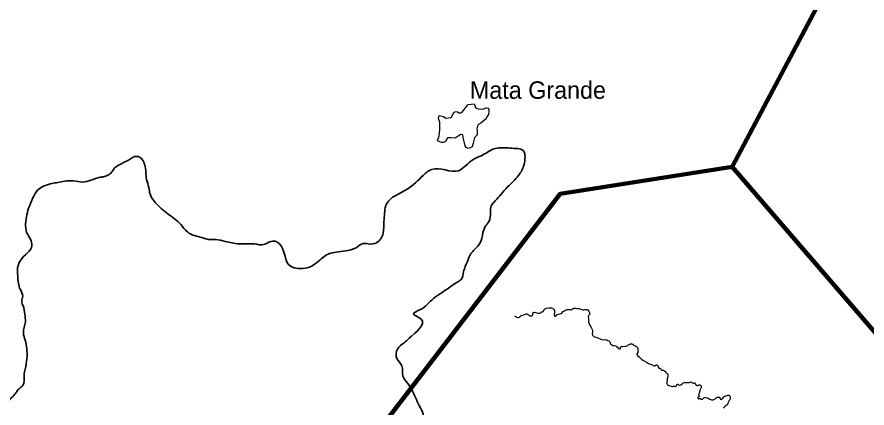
# Model space of a CAD drawing. Extents: x 553962 to 842807, y 8883888 to 9032388.
# Drawn here: x 626649 to 651025, y 8983601 to 8994810 of the extents above; entities that cross this region are included whole.
import ezdxf

# ---------------------------------------------------------------- set-up
doc = ezdxf.new("R2010")
doc.units = 0
doc.header["$LTSCALE"] = 150
for name, color, linetype, lineweight in [('20', 7, 'Continuous', 35), ('21', 7, 'Continuous', 25), ('24', 7, 'Continuous', 25), ('9', 7, 'Continuous', 90)]:
    doc.layers.add(name, color=color, linetype=linetype, lineweight=lineweight)
doc.layers.add('41', color=7, linetype='Continuous')

msp = doc.modelspace()

# ---------------------------------------------------------------- linework, layer by layer
at = {"layer": '20'}
for points in [[(637714.5, 8983039.4), (638153.7, 8983180.2), (638252.8, 8983223.7), (638283.5, 8983282.6), (638294.4, 8983410.5), (638182, 8983671.5), (638076.9, 8983904.4), (637846.2, 8984313.8), (637718.2, 8984513.3), (637684.5, 8984805.1), (637546.4, 8985017.4), (637563.2, 8985291.2), (637749.2, 8985467.8), (637891.9, 8985598.3), (638237.2, 8986148.5), (638022.7, 8986299.5), (638223.7, 8986424.9), (638542, 8986696.2), (639010.2, 8987026.3), (639259.5, 8987200.3), (639384.2, 8987287.4), (639456.5, 8987510), (639505.5, 8987655.9), (639610.9, 8987914.3), (639646.8, 8987993.7), (639856, 8988226.5), (639976.5, 8988464.5), (640067.1, 8988784.4), (640187.2, 8988958.4), (640229.2, 8989204.1), (640250.6, 8989398.5), (640360.4, 8989536.7), (640707.3, 8989928.3), (640916.3, 8990135.6), (641056.7, 8990301.9), (641200.6, 8990632), (641139.4, 8991003.1), (640964.8, 8991038.9), (640731.8, 8991054.2), (640321.1, 8991026), (639967.8, 8990834), (639718.8, 8990718.8), (639309, 8990404.1), (638544, 8990442.3), (638294.6, 8990265.7), (638085.6, 8990063.6), (637422.1, 8989641.8)], [(637422.1, 8989641.8), (638085.6, 8990063.6), (638294.6, 8990265.7), (638544, 8990442.3), (639309, 8990404.1), (639718.8, 8990718.8), (639967.8, 8990834), (640321.1, 8991026), (640731.8, 8991054.2), (640964.8, 8991038.9), (641139.4, 8991003.1), (641200.6, 8990632), (641056.7, 8990301.9), (640916.3, 8990135.6), (640707.3, 8989928.3), (640360.4, 8989536.7), (640250.6, 8989398.5), (640229.2, 8989204.1), (640187.2, 8988958.4), (640067.1, 8988784.4), (639976.5, 8988464.5), (639856, 8988226.5), (639646.8, 8987993.7), (639610.9, 8987914.3), (639505.5, 8987655.9), (639456.5, 8987510), (639384.2, 8987287.4), (639259.5, 8987200.3), (639010.2, 8987026.3), (638542, 8986696.2), (638223.7, 8986424.9), (638022.7, 8986299.5), (638237.2, 8986148.5), (637891.9, 8985598.3), (637749.2, 8985467.8), (637563.2, 8985291.2), (637546.4, 8985017.4), (637684.5, 8984805.1), (637718.2, 8984513.3), (637846.2, 8984313.8), (638076.9, 8983904.4), (638182, 8983671.5), (638294.4, 8983410.5), (638283.5, 8983282.6), (638252.8, 8983223.7), (638153.7, 8983180.2), (637714.5, 8983039.4)], [(637422.1, 8989641.8), (638085.6, 8990063.6), (638294.6, 8990265.7), (638544, 8990442.3), (639309, 8990404.1), (639718.8, 8990718.8), (639967.8, 8990834), (640321.1, 8991026), (640731.8, 8991054.2), (640964.8, 8991038.9), (641139.4, 8991003.1), (641200.6, 8990632), (641056.7, 8990301.9), (640916.3, 8990135.6), (640707.3, 8989928.3), (640360.4, 8989536.7), (640250.6, 8989398.5), (640229.2, 8989204.1), (640187.2, 8988958.4), (640067.1, 8988784.4), (639976.5, 8988464.5), (639856, 8988226.5), (639646.8, 8987993.7), (639610.9, 8987914.3), (639505.5, 8987655.9), (639456.5, 8987510), (639384.2, 8987287.4), (639259.5, 8987200.3), (639010.2, 8987026.3), (638542, 8986696.2), (638223.7, 8986424.9), (638022.7, 8986299.5), (638237.2, 8986148.5), (637891.9, 8985598.3), (637749.2, 8985467.8), (637563.2, 8985291.2), (637546.4, 8985017.4), (637684.5, 8984805.1), (637718.2, 8984513.3), (637846.2, 8984313.8), (638076.9, 8983904.4), (638182, 8983671.5), (638294.4, 8983410.5), (638283.5, 8983282.6), (638252.8, 8983223.7), (638153.7, 8983180.2), (637714.5, 8983039.4)], [(637422.1, 8989641.8), (637221.7, 8989395.5), (637190.3, 8989183.3), (637171.6, 8988946), (637148.5, 8988612.7), (636963.5, 8988338.8), (636716.3, 8988306.6), (636577.5, 8988315.7), (636373.8, 8988195.5), (636069, 8988107.4), (635799.1, 8988067.5), (635612.6, 8988028.2), (635296, 8987808.8), (635102.5, 8987671.1), (634908.6, 8987606.5), (634641, 8987612), (634481.6, 8987671.4), (634338.5, 8987950.4), (634129, 8988344.9), (634027.8, 8988384.5), (633670, 8988278.3), (633523.5, 8988294.9), (633018.7, 8988306.2), (632621.9, 8988376.3), (632341.4, 8988427.2), (632134.4, 8988435.7), (631873.9, 8988511.9), (631727.3, 8988548.6), (631537.4, 8988648.1), (631344.2, 8988861.1), (630971.2, 8989168.6), (630615.7, 8989494), (630465.2, 8989737.6), (630428.7, 8989921.5), (630366.7, 8990150.6), (630313.5, 8990571.6), (630239.3, 8990725), (630130.2, 8990807.4), (630021.7, 8990806.6), (629901, 8990740), (629684.6, 8990627.4), (629440.7, 8990481.7)], [(629440.7, 8990481.7), (629684.6, 8990627.4), (629901, 8990740), (630021.7, 8990806.6), (630130.2, 8990807.4), (630239.3, 8990725), (630313.5, 8990571.6), (630366.7, 8990150.6), (630428.7, 8989921.5), (630465.2, 8989737.6), (630615.7, 8989494), (630971.2, 8989168.6), (631344.2, 8988861.1), (631537.4, 8988648.1), (631727.3, 8988548.6), (631873.9, 8988511.9), (632134.4, 8988435.7), (632341.4, 8988427.2), (632621.9, 8988376.3), (633018.7, 8988306.2), (633523.5, 8988294.9), (633670, 8988278.3), (634027.8, 8988384.5), (634129, 8988344.9), (634338.5, 8987950.4), (634481.6, 8987671.4), (634641, 8987612), (634908.6, 8987606.5), (635102.5, 8987671.1), (635296, 8987808.8), (635612.6, 8988028.2), (635799.1, 8988067.5), (636069, 8988107.4), (636373.8, 8988195.5), (636577.5, 8988315.7), (636716.3, 8988306.6), (636963.5, 8988338.8), (637148.5, 8988612.7), (637171.6, 8988946), (637190.3, 8989183.3), (637221.7, 8989395.5), (637422.1, 8989641.8)], [(629440.7, 8990481.7), (629370.8, 8990367.6), (629157.1, 8990237.3), (629038.6, 8990213.7), (628766.6, 8990128.3), (628527.1, 8990078.5), (628266.9, 8990114.4), (627868.3, 8990076), (627513, 8989997.6), (627211.3, 8989811.1), (627131.4, 8989676.8), (627004.5, 8989388.2), (626896.7, 8988882.7), (626926.1, 8988633.1), (627053.8, 8988394.4), (627065.2, 8988197.6), (626899.8, 8988002.1), (626727, 8987796.4), (626667.6, 8987611.7), (626669.1, 8987389.7), (626688.1, 8987182.9), (626744.8, 8986994.1), (626811.6, 8986805.4), (626784.8, 8986651.2), (626823.5, 8986530.4), (626873, 8986288.6), (626889.5, 8986071.7), (626831, 8985753.3), (626882.8, 8985544.3), (626929.8, 8985304.9), (626885.6, 8984716.7), (626851.4, 8984542.3), (626820.5, 8984249.4), (626720.1, 8984162.8), (626639.9, 8984066.3), (626554.8, 8983957.2), (626457, 8983855.5), (626326.8, 8983700.6), (626095, 8983638.2), (625976.5, 8983614.6), (625901.1, 8983563.6), (625810.6, 8983515), (625631.6, 8983473.2), (625531.1, 8983404.3), (625579.8, 8983283.6), (625668.8, 8983178.3), (625763.1, 8983045.3), (625910.2, 8982930.3), (626328.4, 8982658.5), (626549.1, 8982486), (626494.8, 8982296.4), (626451.1, 8982031.1), (626383.9, 8981889.3), (626165.9, 8982026.4), (625922.7, 8982170.9), (625386.1, 8982398.9), (625214.3, 8982422.9), (625066.1, 8982313.2), (624946.2, 8982128.1), (624841.7, 8981890.1), (624729.2, 8981717.7), (624541.7, 8981441.2), (624380.8, 8981344.1), (624152.3, 8981160.7), (623989.5, 8980967.7), (623796.9, 8980693.7), (623570.4, 8980588.5), (623356.2, 8980533.9), (622896.9, 8980525.3), (622356.3, 8980584.3), (621725.5, 8980561.8), (620881.2, 8980363.6), (620267.1, 8980088.9), (620154.7, 8979914), (619893.6, 8979296.3), (619818.7, 8979169.5), (619728.9, 8978997.3), (619561.3, 8978766.4), (619441.4, 8978568.6), (619379.5, 8978391.5), (619392.8, 8978285.7), (619437, 8978086.7), (619556.3, 8977976.6), (619791.4, 8977917.8), (620167.8, 8977875.2), (620455.5, 8977869.9), (620720.6, 8977864.3), (621089.4, 8977816.7), (621432.7, 8977821.8), (621673.8, 8977601.6), (622032.5, 8977315.6)], [(622032.5, 8977315.6), (621673.8, 8977601.6), (621432.7, 8977821.8), (621089.4, 8977816.7), (620720.6, 8977864.3), (620455.5, 8977869.9), (620167.8, 8977875.2), (619791.4, 8977917.8), (619556.3, 8977976.6), (619437, 8978086.7), (619392.8, 8978285.7), (619379.5, 8978391.5), (619441.4, 8978568.6), (619561.3, 8978766.4), (619728.9, 8978997.3), (619818.7, 8979169.5), (619893.6, 8979296.3), (620154.7, 8979914), (620267.1, 8980088.9), (620881.2, 8980363.6), (621725.5, 8980561.8), (622356.3, 8980584.3), (622896.9, 8980525.3), (623356.2, 8980533.9), (623570.4, 8980588.5), (623796.9, 8980693.7), (623989.5, 8980967.7), (624152.3, 8981160.7), (624380.8, 8981344.1), (624541.7, 8981441.2), (624729.2, 8981717.7), (624841.7, 8981890.1), (624946.2, 8982128.1), (625066.1, 8982313.2), (625214.3, 8982422.9), (625386.1, 8982398.9), (625922.7, 8982170.9), (626165.9, 8982026.4), (626383.9, 8981889.3), (626451.1, 8982031.1), (626494.8, 8982296.4), (626549.1, 8982486), (626328.4, 8982658.5), (625910.2, 8982930.3), (625763.1, 8983045.3), (625668.8, 8983178.3), (625579.8, 8983283.6), (625531.1, 8983404.3), (625631.6, 8983473.2), (625810.6, 8983515), (625901.1, 8983563.6), (625976.5, 8983614.6), (626095, 8983638.2), (626326.8, 8983700.6), (626457, 8983855.5), (626554.8, 8983957.2), (626639.9, 8984066.3), (626720.1, 8984162.8), (626820.5, 8984249.4), (626851.4, 8984542.3), (626885.6, 8984716.7), (626929.8, 8985304.9), (626882.8, 8985544.3), (626831, 8985753.3), (626889.5, 8986071.7), (626873, 8986288.6), (626823.5, 8986530.4), (626784.8, 8986651.2), (626811.6, 8986805.4), (626744.8, 8986994.1), (626688.1, 8987182.9), (626669.1, 8987389.7), (626667.6, 8987611.7), (626727, 8987796.4), (626899.8, 8988002.1), (627065.2, 8988197.6), (627053.8, 8988394.4), (626926.1, 8988633.1), (626896.7, 8988882.7), (627004.5, 8989388.2), (627131.4, 8989676.8), (627211.3, 8989811.1), (627513, 8989997.6), (627868.3, 8990076), (628266.9, 8990114.4), (628527.1, 8990078.5), (628766.6, 8990128.3), (629038.6, 8990213.7), (629157.1, 8990237.3), (629370.8, 8990367.6), (629440.7, 8990481.7)]]:
    msp.add_spline(points, degree=3, dxfattribs=at)
at = {"layer": '21'}
msp.add_lwpolyline([(639985.7, 8992170.7), (640033.2, 8992177.5), (640101, 8992204.6), (640121.3, 8992204.6), (640168.8, 8992197.9), (640175.6, 8992109.7), (640168.8, 8992014.7), (640121.3, 8991946.8), (640107.8, 8991885.7), (640026.4, 8991831.5), (639951.8, 8991770.4), (639863.6, 8991716.1), (639836.5, 8991600.8), (639850, 8991560.1), (639850, 8991431.1), (639768.6, 8991349.7), (639727.9, 8991193.7), (639700.8, 8991085.1), (639666.9, 8991064.8), (639646.5, 8991058), (639592.3, 8991044.4), (639531.2, 8991064.8), (639497.3, 8991112.2), (639456.6, 8991315.8), (639436.3, 8991431.1), (639382, 8991444.7), (639300.6, 8991390.4), (639219.2, 8991336.2), (639103.9, 8991342.9), (638995.4, 8991342.9), (638954.7, 8991275.1), (638947.9, 8991248), (638920.8, 8991227.6), (638873.3, 8991214), (638819, 8991214), (638730.8, 8991254.7), (638710.5, 8991268.3), (638758, 8991404), (638778.3, 8991573.6), (638771.6, 8991797.5), (638737.6, 8991899.3), (638751.2, 8991987.5), (638880.1, 8991953.6), (638947.9, 8991912.9), (639076.8, 8991926.5), (639103.9, 8991926.5), (639158.2, 8992035), (639205.7, 8992089.3), (639280.3, 8992102.9), (639287, 8992075.7), (639307.4, 8992062.2), (639327.7, 8992062.2), (639348.1, 8992062.2), (639382, 8992062.2), (639402.3, 8992068.9), (639585.5, 8992299.6), (639761.8, 8992320), (639782.2, 8992272.5), (639802.5, 8992218.2), (639822.9, 8992197.9), (639870.4, 8992177.5)], close=True, dxfattribs=at)
at = {"layer": '24'}
for points in [[(640918.4, 8986246.1), (640939.3, 8986233.2), (640958.6, 8986220.4), (640974.7, 8986202.7), (641005.2, 8986193), (641027.8, 8986197.9), (641050.3, 8986207.5), (641076.6, 8986220.6), (641099, 8986243.2), (641125.1, 8986253.3), (641153.7, 8986258.2), (641180.7, 8986267.4), (641247.9, 8986299.8), (641252.4, 8986300.8), (641265.9, 8986300.5), (641292.7, 8986293.1), (641322, 8986270.3), (641342.1, 8986250.7), (641354.3, 8986244.5), (641374.6, 8986241.8), (641397.6, 8986241), (641413.7, 8986242.2), (641425.8, 8986248.1), (641430.8, 8986256.1), (641439.1, 8986285), (641439.6, 8986307.4), (641442.2, 8986313.7), (641465.6, 8986337.5), (641476.7, 8986343.9), (641494.1, 8986344.5), (641529.5, 8986336.6), (641579.3, 8986318.8), (641613.9, 8986317), (641641.7, 8986320.3), (641665.2, 8986332.1), (641689, 8986354.9), (641716.6, 8986356.6), (641739.9, 8986363.2), (641749.1, 8986376.7), (641769.3, 8986422.7), (641783.8, 8986436.1), (641809.2, 8986452.8), (641838.7, 8986459.2), (641897.4, 8986468), (641950.8, 8986470.9), (641977.8, 8986468.7), (642001.6, 8986462.8), (642022.7, 8986446.3), (642045.1, 8986422.7), (642062.2, 8986395.1), (642067.7, 8986379.8), (642067.4, 8986365.3), (642059.7, 8986311), (642053.8, 8986298.9), (642051, 8986272.1), (642060.4, 8986246.1), (642074.6, 8986231), (642083.8, 8986229.3), (642088.7, 8986230.9), (642112.8, 8986245.9), (642131.7, 8986271.2), (642167.5, 8986292.7), (642223.9, 8986298.8), (642254.2, 8986307.8), (642273.7, 8986320.8), (642314.6, 8986365.6), (642348.1, 8986390.6), (642375.5, 8986406.4), (642402.4, 8986416.7), (642429.4, 8986421.7), (642455.4, 8986424.7), (642486, 8986422.9), (642515, 8986422.7), (642542.8, 8986419), (642568.2, 8986430.8), (642620.2, 8986459.8), (642643.2, 8986464.7), (642676.8, 8986465.5), (642708.6, 8986455), (642772.3, 8986450.6), (642818.2, 8986429.7), (642843.8, 8986419.7), (642873.8, 8986412.4), (642902.4, 8986413.3), (642931.2, 8986419.8), (642961.1, 8986424.8), (642990.2, 8986421.6), (643016.2, 8986411.7), (643039.1, 8986389.9), (643046.4, 8986376.2), (643052.1, 8986372.3), (643069.2, 8986330.8), (643073.5, 8986303.9), (643070.2, 8986285), (643047.5, 8986257.6), (643036.1, 8986236.1), (643032.3, 8986209.7), (643037.2, 8986151.9), (643037.4, 8986120.1), (643040.2, 8986072.2), (643045.5, 8986041.5)], [(643045.5, 8986041.5), (643045.5, 8986041.5), (643056, 8986011.1), (643071.6, 8985984.1), (643109.4, 8985927.6), (643137, 8985874.4), (643147.9, 8985846.7), (643153.9, 8985815.2), (643153.8, 8985788.4), (643147.7, 8985733.6), (643151.8, 8985695.4), (643163.7, 8985678), (643182.5, 8985656.3), (643204.1, 8985642.6), (643255.2, 8985632.2), (643391.8, 8985570.3), (643419.6, 8985560.6), (643448.3, 8985559.2), (643535.1, 8985564.4), (643566.8, 8985554.4), (643593.8, 8985539.8), (643620, 8985522.8), (643645.8, 8985498.4), (643661.8, 8985469), (643671.2, 8985440.6), (643696.1, 8985416.2), (643730.8, 8985396.7), (643760.5, 8985389.3), (643787.3, 8985391.9), (643824.7, 8985383.8), (643827.6, 8985378.5), (643844.2, 8985367.4), (643865.5, 8985345.4), (643891.9, 8985312.7), (643902.2, 8985304.6), (643918.1, 8985298.3), (643931.2, 8985298.1), (643942, 8985300.2), (643956, 8985315.2), (643958.1, 8985343.4), (643962.6, 8985351.1), (643974.6, 8985365.4), (643986.6, 8985368.4), (643998.1, 8985366.4), (644024.1, 8985364.5), (644080, 8985371.7), (644110.9, 8985373), (644143.4, 8985382.5), (644168.5, 8985396.6), (644196.1, 8985417.2), (644224.2, 8985431.8), (644254, 8985444.8), (644273.9, 8985433.2), (644296.8, 8985435.6), (644322.2, 8985414.2), (644363.5, 8985395.3), (644391.1, 8985376.3), (644419.5, 8985362.5), (644442.3, 8985331.1), (644453.3, 8985302.5), (644457.5, 8985272.5), (644457.4, 8985247.7), (644454.2, 8985219.9), (644448.7, 8985192.2), (644431.3, 8985165), (644427.1, 8985155.8), (644427.3, 8985131.1), (644442.3, 8985109.9), (644498.8, 8985056.6), (644525.5, 8985029), (644563, 8984997.2), (644593.4, 8984976), (644619.6, 8984960.8), (644704.7, 8984916.9), (644762.1, 8984880.9), (644788.2, 8984867.8), (644814.3, 8984857.8), (644846.8, 8984850.4), (644871.5, 8984838.7), (644888.1, 8984823.5), (644924.3, 8984813.9), (644936.7, 8984813.3), (644980.1, 8984838.3), (644995.5, 8984839.8), (644999.2, 8984838.9), (645011.4, 8984829.6), (645036.6, 8984800.8), (645040, 8984774.7), (645055.3, 8984741.8), (645079.3, 8984738.2), (645111, 8984727.2), (645116.6, 8984716.9), (645122.7, 8984692.8), (645125.9, 8984690.1), (645134.7, 8984687.1), (645179, 8984687.9), (645191.9, 8984684.7), (645204.7, 8984665), (645215.6, 8984660.4), (645240.1, 8984653.1), (645246.2, 8984645.1)], [(645246.2, 8984645.1), (645252, 8984633.7), (645252, 8984633.7), (645252.8, 8984617.9), (645254.9, 8984614.1), (645273, 8984596.3), (645297.8, 8984587.5), (645307.1, 8984577.2), (645309.6, 8984572.6), (645313.5, 8984545.7), (645310.3, 8984489.1), (645306.1, 8984462.2), (645298.7, 8984433.5), (645293.2, 8984378.7), (645284.9, 8984350.8), (645279.8, 8984323.9), (645312.4, 8984251.8), (645435.1, 8984220.4), (645450.8, 8984217.4), (645454.7, 8984218.6), (645473, 8984232.8), (645474.4, 8984237.7), (645513, 8984217.7), (645534.3, 8984215.3), (645552.1, 8984228.2), (645561.4, 8984244.2), (645563.4, 8984257.6), (645571, 8984266.9), (645573.8, 8984274.1), (645582.1, 8984275.2), (645588.9, 8984280.3), (645595.8, 8984280.6), (645617.2, 8984264.5), (645643.7, 8984251.2), (645657.8, 8984251.3), (645685.7, 8984265.8), (645720.8, 8984294.7), (645739.3, 8984311.6), (645757.9, 8984321.9), (645781.4, 8984331.5), (645806.7, 8984335.8), (645852, 8984333.8), (645898.3, 8984333.7), (645921.8, 8984328.7), (645932, 8984328.5), (645966, 8984344.7), (645976.9, 8984346.4), (645987.8, 8984340.9), (646010.2, 8984326), (646036.9, 8984314.5), (646055.1, 8984312.7), (646060.6, 8984315.8), (646079.4, 8984322.4), (646090.5, 8984322.5), (646097, 8984312.2), (646105.3, 8984283.1), (646157.1, 8984243.2), (646170.2, 8984242.8), (646179.3, 8984244.7), (646193.2, 8984252.7), (646210.9, 8984260.5), (646231.3, 8984263.8), (646234.4, 8984263.1), (646256, 8984249.2), (646271.1, 8984222.9), (646271.2, 8984198.1), (646264.8, 8984175), (646256.7, 8984163.4), (646252.5, 8984152.3), (646232.4, 8984111.9), (646228.6, 8984089.8), (646221.2, 8984067.5), (646217.8, 8984047), (646208.5, 8984025.5), (646201.6, 8984002.4), (646197.2, 8983982.5), (646199.9, 8983977.5), (646203.5, 8983960.5), (646214.4, 8983938.6), (646218.5, 8983926.6), (646208.4, 8983916.5), (646177.6, 8983897.5), (646174.8, 8983879.2), (646187.6, 8983870.2), (646196.7, 8983867.3), (646206, 8983867.2), (646221.1, 8983872.7), (646226.9, 8983872.9), (646242.3, 8983868.7), (646272.1, 8983849.4), (646291.4, 8983848.2), (646301.4, 8983851.2), (646309, 8983856.7), (646323, 8983874.5), (646341.7, 8983889.2), (646361.2, 8983898), (646382.2, 8983904.2), (646413.2, 8983905.6), (646451.9, 8983895.7), (646472.7, 8983885.2), (646519.1, 8983855.8)], [(646519.1, 8983855.8), (646546.1, 8983841.4), (646567, 8983833.1), (646567, 8983833.1), (646591.3, 8983832), (646614, 8983835.1), (646634.6, 8983841.3), (646672.4, 8983861), (646688.3, 8983876.2), (646701.9, 8983892.7), (646724.9, 8983908.9), (646738.8, 8983912.3), (646784.9, 8983915.3), (646798.6, 8983907.2), (646805.2, 8983905.1), (646806.8, 8983887.7), (646810.7, 8983866.8), (646817.1, 8983856), (646829.3, 8983849.1), (646849.6, 8983845.1), (646875.1, 8983861.9), (646890.1, 8983875.8), (646892.4, 8983881.3), (646932.6, 8983927.2), (646943.2, 8983931.8), (646974, 8983950.1), (647038.5, 8983968.8), (647050.2, 8983969.6), (647060.8, 8983966.7), (647080.6, 8983954.3), (647082, 8983950.3), (647096.9, 8983932.9), (647101.9, 8983923.7), (647105.1, 8983909.8), (647105.2, 8983888.2), (647098.7, 8983862.9), (647087.7, 8983838.9), (647076.3, 8983820.1), (647061, 8983799.9), (647039.4, 8983762.7), (647037.2, 8983738.1), (647032.6, 8983720.3), (647026.6, 8983711.4), (647025.4, 8983705.1), (646979.3, 8983662.9), (646957.7, 8983648.9), (646930.3, 8983620.4), (646911.7, 8983591.7)]]:
    msp.add_lwpolyline(points, dxfattribs=at)
at = {"layer": '9'}
msp.add_line((647160.3, 8990514), (659714.4, 8975927.2), dxfattribs=at)
msp.add_lwpolyline([(635350.7, 8977923.9), (636116.8, 8981777.4), (642228, 8989744.8), (647160.3, 8990514), (649828, 8995545.6), (655722.5, 9001435.5), (661506.7, 9009120.3)], dxfattribs=at)

# ---------------------------------------------------------------- texts
at = {"layer": '41'}
msp.add_text('Mata Grande', height=500, dxfattribs=at).set_placement((639637.3, 8992464.7))

doc.saveas('drawing.dxf')
